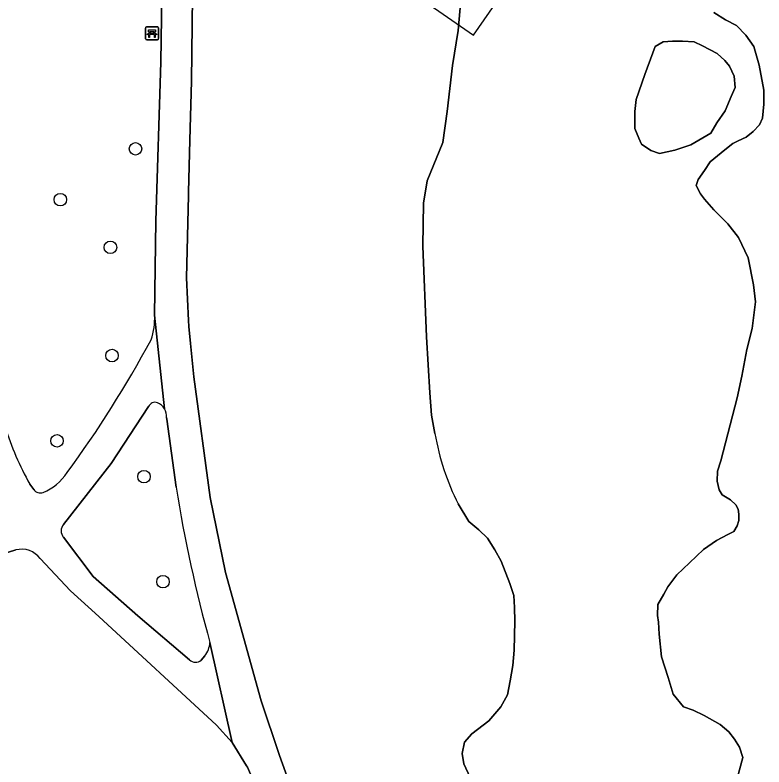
# Model space of a CAD drawing. Extents: x 160732 to 162107, y 387428 to 388479.
# Drawn here: x 160939.8 to 160998.4, y 388110.1 to 388168.9 of the extents above; entities that cross this region are included whole.
import ezdxf

# ---------------------------------------------------------------- set-up
doc = ezdxf.new("R2010")
doc.units = 0
for name, color, linetype in [('IMGEO_Bank', 7, 'Continuous'), ('IMGEO_Boom', 7, 'Continuous'), ('IMGEO_Groenvoorziening', 7, 'Continuous'), ('IMGEO_Meer_plas_ven_vijver', 7, 'Continuous'), ('IMGEO_Steiger', 7, 'Continuous'), ('IMGEO_Voetpad_gesloten', 7, 'Continuous')]:
    doc.layers.add(name, color=color, linetype=linetype)

msp = doc.modelspace()

# ---------------------------------------------------------------- linework, layer by layer
at = {"layer": 'IMGEO_Bank'}
for p, q in [((160950.034, 388167.005), (160950.034, 388167.846)), ((160950.034, 388167.846), (160950.034, 388167.005)), ((160950.109, 388167.93), (160950.95, 388167.93)), ((160950.95, 388167.93), (160950.109, 388167.93)), ((160950.343, 388167.436), (160950.343, 388167.542)), ((160950.387, 388167.542), (160950.387, 388167.436)), ((160950.675, 388167.548), (160950.393, 388167.548)), ((160950.393, 388167.43), (160950.675, 388167.43)), ((160950.681, 388167.436), (160950.681, 388167.542)), ((160950.725, 388167.542), (160950.725, 388167.436)), ((160951.034, 388167.855), (160951.034, 388167.014)), ((160951.034, 388167.014), (160951.034, 388167.855)), ((160950.959, 388166.93), (160950.118, 388166.93)), ((160950.118, 388166.93), (160950.959, 388166.93)), ((160950.731, 388167.328), (160950.338, 388167.328))]:
    msp.add_line(p, q, dxfattribs=at)
for points in [[(160950.281, 388167.328), (160950.139, 388167.328), (160950.251, 388167.43), (160950.337, 388167.43)], [(160950.337, 388167.548), (160950.251, 388167.548), (160950.251, 388167.709), (160950.814, 388167.709), (160950.814, 388167.548), (160950.731, 388167.548)], [(160950.731, 388167.43), (160950.814, 388167.43), (160950.926, 388167.328), (160950.787, 388167.328)], [(160950.331, 388167.321), (160950.331, 388167.114), (160950.288, 388167.114), (160950.288, 388167.321)], [(160950.781, 388167.321), (160950.781, 388167.114), (160950.737, 388167.114), (160950.737, 388167.321)]]:
    msp.add_lwpolyline(points, dxfattribs=at)
for centre, radius, start, end in [((160950.112, 388167.852), 0.0779, 92.4484, 184.28452), ((160950.112, 388167.852), 0.0779, 92.4484, 184.28452), ((160950.336, 388167.541), 0.00671, 2.89567, 87.10433), ((160950.336, 388167.437), 0.00671, 272.89567, 357.10433), ((160950.393, 388167.541), 0.00671, 92.89567, 177.10433), ((160950.393, 388167.437), 0.00671, 182.89567, 267.10433), ((160950.675, 388167.541), 0.00671, 2.89567, 87.10433), ((160950.675, 388167.437), 0.00671, 272.89567, 357.10433), ((160950.732, 388167.541), 0.00671, 92.89567, 177.10433), ((160950.732, 388167.437), 0.00671, 182.89567, 267.10433), ((160950.956, 388167.852), 0.0779, 2.4484, 94.28452), ((160950.956, 388167.852), 0.0779, 2.4484, 94.28452), ((160950.112, 388167.008), 0.0779, 182.4484, 274.28452), ((160950.112, 388167.008), 0.0779, 182.4484, 274.28452), ((160950.281, 388167.321), 0.00671, 2.89567, 87.10433), ((160950.338, 388167.321), 0.00671, 92.89567, 177.10433), ((160950.73, 388167.321), 0.00671, 2.89567, 87.10433), ((160950.787, 388167.321), 0.00671, 92.89567, 177.10433), ((160950.956, 388167.008), 0.0779, 272.4484, 4.28452), ((160950.956, 388167.008), 0.0779, 272.4484, 4.28452)]:
    msp.add_arc(centre, radius, start, end, dxfattribs=at)
at = {"layer": 'IMGEO_Boom'}
for centre in [(160949.243, 388158.397), (160943.376, 388154.429), (160947.285, 388150.695), (160947.412, 388142.237), (160943.115, 388135.569), (160949.904, 388132.771), (160951.389, 388124.558)]:
    msp.add_circle(centre, 0.489, dxfattribs=at)
at = {"layer": 'IMGEO_Groenvoorziening'}
for points in [[(160972.644, 388136.138), (160972.368, 388137.58), (160972.237, 388139.316), (160971.994, 388143.694), (160971.689, 388150.783), (160971.761, 388154.153), (160972.045, 388155.893), (160973.272, 388158.903), (160973.597, 388161.313), (160974.026, 388164.909), (160974.456, 388167.655), (160975.04, 388174.209), (160975.691, 388177.351), (160977.025, 388182.425), (160970.291, 388187.805), (160967.805, 388190.528), (160965.368, 388198.931), (160964.243, 388206.272), (160961.402, 388216.454), (160961.638, 388231.846), (160963.118, 388236.227), (160964.835, 388238.832), (160971.414, 388241.32)], [(160950.737, 388145.402), (160950.845, 388152.775), (160951.222, 388165.17), (160951.476, 388182.606)], [(160953.699, 388170.367), (160953.627, 388163.692), (160953.503, 388159.077), (160953.383, 388155.003), (160953.376, 388154.762), (160953.234, 388148.327), (160953.399, 388144.972), (160953.421, 388144.518), (160953.547, 388143.182), (160953.793, 388140.576), (160955.07, 388131.143), (160956.28, 388125.266), (160959.059, 388115.256), (160960.468, 388111.059), (160960.501, 388110.961), (160961.192, 388109.011)], [(160994.445, 388169.059), (160995.349, 388168.484), (160996.202, 388168.032), (160996.934, 388167.283), (160997.562, 388166.401), (160997.969, 388164.944), (160998.336, 388162.975), (160998.355, 388161.903), (160998.242, 388160.804), (160997.998, 388160.272), (160997.517, 388159.761), (160996.962, 388159.324), (160996.331, 388159.036), (160995.923, 388158.823), (160995.293, 388158.311), (160994.145, 388157.376), (160993.714, 388156.716), (160993.21, 388156.007), (160993.051, 388155.523), (160993.389, 388154.892), (160993.716, 388154.455), (160994.426, 388153.621), (160995.532, 388152.526), (160996.375, 388151.463), (160997.123, 388149.874), (160997.549, 388147.758), (160997.682, 388146.43), (160997.427, 388144.345), (160997.03, 388142.706), (160996.618, 388140.636), (160996.267, 388138.932), (160994.99, 388134.001), (160994.724, 388133.212), (160994.695, 388132.423), (160994.842, 388131.746), (160995.1, 388131.359), (160995.74, 388130.958), (160996.151, 388130.574), (160996.328, 388130.237), (160996.389, 388129.828), (160996.403, 388129.349), (160996.253, 388128.916), (160996.01, 388128.483), (160995.532, 388128.258), (160994.659, 388127.775), (160993.629, 388127.067), (160992.539, 388126.038), (160991.55, 388125.099), (160990.851, 388124.153), (160990.521, 388123.583), (160990.064, 388122.777), (160990.028, 388121.92), (160990.123, 388121.407), (160990.168, 388120.445), (160990.348, 388118.693), (160990.87, 388117.075), (160991.259, 388115.772), (160992.068, 388114.788), (160992.821, 388114.515), (160993.68, 388114.111), (160994.946, 388113.398), (160995.613, 388112.824), (160996.047, 388112.25), (160996.45, 388111.614), (160996.699, 388110.823), (160996.088, 388108.491)], [(160950.264, 388138.244), (160947.337, 388133.799), (160943.61, 388129.032)], [(160952.421, 388131.939), (160951.695, 388137.259), (160951.671, 388137.384)], [(160940.978, 388132.184), (160941.289, 388131.76)], [(160975.731, 388108.528), (160974.893, 388110.327), (160974.769, 388111.134), (160974.955, 388112.002), (160975.529, 388112.653), (160976.863, 388113.692), (160977.791, 388114.771), (160978.319, 388115.722), (160978.534, 388116.802), (160978.743, 388118.006), (160978.834, 388119.204), (160978.879, 388121.485), (160978.871, 388122.533), (160978.808, 388123.48), (160978.502, 388124.418), (160977.824, 388126.156), (160977.32, 388127.042), (160976.743, 388127.952), (160976.074, 388128.61), (160975.293, 388129.277), (160974.471, 388130.633)], [(160943.605, 388128.036), (160945.944, 388124.964), (160949.421, 388121.879), (160953.463, 388118.457)], [(160939.897, 388127.039), (160923.138, 388121.709), (160916.489, 388119.074), (160912.281, 388117.292), (160910.105, 388116.166), (160904.305, 388112.726)], [(160956.799, 388111.975), (160955.573, 388113.344), (160946.373, 388121.825), (160944.156, 388123.834), (160941.799, 388126.367)], [(160954.384, 388118.435), (160954.674, 388118.763)], [(160939.231, 388106.069), (160941.336, 388105.438), (160943.672, 388103.959), (160945.684, 388102.355), (160947.518, 388100.549), (160949.153, 388098.562), (160950.571, 388096.414), (160951.757, 388094.13), (160955.864, 388088.097), (160948.804, 388081.205), (160967.641, 388074.087), (160970.848, 388073.003), (160968.508, 388081.537), (160966.473, 388087.773), (160963.891, 388095.005), (160959.55, 388106.409), (160957.984, 388110.063), (160957.926, 388110.173), (160956.799, 388111.975)]]:
    msp.add_lwpolyline(points, dxfattribs=at)
msp.add_lwpolyline([(160989.664, 388165.893), (160989.04, 388164.21), (160988.374, 388162.264), (160988.269, 388161.325), (160988.254, 388159.994), (160988.584, 388159.242), (160988.78, 388158.766), (160989.508, 388158.257), (160990.198, 388158.031), (160991.381, 388158.302), (160992.634, 388158.715), (160994.202, 388159.625), (160994.676, 388160.423), (160995.325, 388161.363), (160995.796, 388162.479), (160996.093, 388163.205), (160996.035, 388164.071), (160995.66, 388164.864), (160995.287, 388165.304), (160994.701, 388165.849), (160993.548, 388166.462), (160992.893, 388166.759), (160991.991, 388166.807), (160991.196, 388166.821), (160990.471, 388166.764), (160989.855, 388166.39)], close=True, dxfattribs=at)
for centre, radius, start, end in [((160945.837, 388145.13), 4.908, 340.35846, 3.18105), ((160874.071, 388184.426), 86.67, 323.67462, 331.80769), ((160950.786, 388138.013), 0.57, 71.05746, 156.15877), ((160950.454, 388137.447), 1.221, 30.9963, 64.92165), ((160950.45, 388137.45), 1.222, 356.92766, 30.8329), ((160962.285, 388144.017), 24.372, 197.55059, 209.04692), ((160991.772, 388139.431), 19.41, 189.76685, 206.9531), ((160940.483, 388135.309), 4.076, 292.25034, 326.92592), ((160941.802, 388132.125), 0.63, 215.46967, 290.861), ((161060.499, 388149.096), 109.431, 189.02048, 195.53217), ((160944.237, 388128.531), 0.803, 141.35717, 218.06758), ((160940.35, 388125.295), 1.802, 36.50706, 104.57506), ((160953.005, 388119.984), 2.068, 323.81466, 354.70793), ((160953.935, 388118.94), 0.676, 225.64625, 311.61701)]:
    msp.add_arc(centre, radius, start, end, dxfattribs=at)
at = {"layer": 'IMGEO_Meer_plas_ven_vijver'}
for points in [[(160975.04, 388174.209), (160974.456, 388167.655), (160974.026, 388164.909), (160973.597, 388161.313), (160973.272, 388158.903), (160972.045, 388155.893), (160971.761, 388154.153), (160971.689, 388150.783), (160971.994, 388143.694), (160972.237, 388139.316), (160972.368, 388137.58), (160972.644, 388136.138)], [(160996.088, 388108.491), (160996.699, 388110.823), (160996.45, 388111.614), (160996.047, 388112.25), (160995.613, 388112.824), (160994.946, 388113.398), (160993.68, 388114.111), (160992.821, 388114.515), (160992.068, 388114.788), (160991.259, 388115.772), (160990.87, 388117.075), (160990.348, 388118.693), (160990.168, 388120.445), (160990.123, 388121.407), (160990.028, 388121.92), (160990.064, 388122.777), (160990.521, 388123.583), (160990.851, 388124.153), (160991.55, 388125.099), (160992.539, 388126.038), (160993.629, 388127.067), (160994.659, 388127.775), (160995.532, 388128.258), (160996.01, 388128.483), (160996.253, 388128.916), (160996.403, 388129.349), (160996.389, 388129.828), (160996.328, 388130.237), (160996.151, 388130.574), (160995.74, 388130.958), (160995.1, 388131.359), (160994.842, 388131.746), (160994.695, 388132.423), (160994.724, 388133.212), (160994.99, 388134.001), (160996.267, 388138.932), (160996.618, 388140.636), (160997.03, 388142.706), (160997.427, 388144.345), (160997.682, 388146.43), (160997.549, 388147.758), (160997.123, 388149.874), (160996.375, 388151.463), (160995.532, 388152.526), (160994.426, 388153.621), (160993.716, 388154.455), (160993.389, 388154.892), (160993.051, 388155.523), (160993.21, 388156.007), (160993.714, 388156.716), (160994.145, 388157.376), (160995.293, 388158.311), (160995.923, 388158.823), (160996.331, 388159.036), (160996.962, 388159.324), (160997.517, 388159.761), (160997.998, 388160.272), (160998.242, 388160.804), (160998.355, 388161.903), (160998.336, 388162.975), (160997.969, 388164.944), (160997.562, 388166.401), (160996.934, 388167.283), (160996.202, 388168.032), (160995.349, 388168.484), (160994.445, 388169.059)], [(160974.471, 388130.633), (160975.293, 388129.277), (160976.074, 388128.61), (160976.743, 388127.952), (160977.32, 388127.042), (160977.824, 388126.156), (160978.502, 388124.418), (160978.808, 388123.48), (160978.871, 388122.533), (160978.879, 388121.485), (160978.834, 388119.204), (160978.743, 388118.006), (160978.534, 388116.802), (160978.319, 388115.722), (160977.791, 388114.771), (160976.863, 388113.692), (160975.529, 388112.653), (160974.955, 388112.002), (160974.769, 388111.134), (160974.893, 388110.327), (160975.731, 388108.528)]]:
    msp.add_lwpolyline(points, dxfattribs=at)
msp.add_lwpolyline([(160989.664, 388165.893), (160989.855, 388166.39), (160990.471, 388166.764), (160991.196, 388166.821), (160991.991, 388166.807), (160992.893, 388166.759), (160993.548, 388166.462), (160994.701, 388165.849), (160995.287, 388165.304), (160995.66, 388164.864), (160996.035, 388164.071), (160996.093, 388163.205), (160995.796, 388162.479), (160995.325, 388161.363), (160994.676, 388160.423), (160994.202, 388159.625), (160992.634, 388158.715), (160991.381, 388158.302), (160990.198, 388158.031), (160989.508, 388158.257), (160988.78, 388158.766), (160988.584, 388159.242), (160988.254, 388159.994), (160988.269, 388161.325), (160988.374, 388162.264), (160989.04, 388164.21)], close=True, dxfattribs=at)
msp.add_arc((160991.772, 388139.431), 19.41, 189.76685, 206.9531, dxfattribs=at)
at = {"layer": 'IMGEO_Steiger'}
msp.add_lwpolyline([(160967.229, 388177.799), (160967.06, 388177.913), (160958.509, 388183.678), (160955.907, 388185.432), (160954.213, 388182.943), (160963.978, 388176.319), (160968.316, 388173.377), (160971.191, 388171.489), (160971.743, 388171.126), (160971.492, 388170.762), (160971.213, 388170.356), (160971.845, 388169.921), (160973.636, 388168.687), (160975.669, 388167.287), (160978.579, 388171.513), (160974.152, 388174.579), (160973.45, 388173.605), (160969.613, 388176.192)], close=True, dxfattribs=at)
at = {"layer": 'IMGEO_Voetpad_gesloten'}
for points in [[(160955.103, 388244.24), (160955.1, 388244.292), (160955.505, 388249.867), (160955.621, 388253.402), (160955.868, 388261.548), (160956.473, 388283.577), (160956.803, 388295.605), (160957.054, 388317.687), (160954.603, 388317.689), (160954.361, 388295.775), (160954.036, 388283.206), (160953.466, 388261.176), (160953.2, 388254.071), (160953.047, 388250), (160953.036, 388249.694), (160952.373, 388217.534), (160952.36, 388216.907), (160951.985, 388202.453), (160951.653, 388191.791), (160951.476, 388182.606), (160951.222, 388165.17), (160950.845, 388152.775), (160950.737, 388145.402), (160951.5, 388138.076)], [(160961.192, 388109.011), (160960.501, 388110.961), (160960.468, 388111.059), (160959.059, 388115.256), (160956.28, 388125.266), (160955.07, 388131.143), (160953.793, 388140.576), (160953.547, 388143.182), (160953.421, 388144.518), (160953.399, 388144.972), (160953.234, 388148.327), (160953.376, 388154.762), (160953.383, 388155.003), (160953.503, 388159.077), (160953.627, 388163.692), (160953.699, 388170.367)], [(160951.5, 388138.076), (160950.737, 388145.402)], [(160943.61, 388129.032), (160947.337, 388133.799), (160950.264, 388138.244)], [(160951.671, 388137.384), (160951.695, 388137.259), (160952.421, 388131.939)], [(160941.289, 388131.76), (160940.978, 388132.184)], [(160938.525, 388129.19), (160935.651, 388127.993), (160931.817, 388126.905), (160922.39, 388123.832), (160923.138, 388121.709), (160939.897, 388127.039)], [(160953.463, 388118.457), (160949.421, 388121.879), (160945.944, 388124.964), (160943.605, 388128.036)], [(160941.799, 388126.367), (160944.156, 388123.834), (160946.373, 388121.825), (160955.573, 388113.344), (160956.799, 388111.975), (160955.064, 388119.793)], [(160955.064, 388119.793), (160956.799, 388111.975), (160957.926, 388110.173), (160957.984, 388110.063), (160959.55, 388106.409), (160963.891, 388095.005), (160966.473, 388087.773), (160968.508, 388081.537), (160970.848, 388073.003), (160970.111, 388071.972), (160969.234, 388071.829), (160965.107, 388073.14), (160964.575, 388073.351), (160963.848, 388071.404), (160964.293, 388071.234), (160969.417, 388069.073), (160970.882, 388068.343), (160971.492, 388067.74), (160971.774, 388066.755), (160972.2, 388062.064), (160972.695, 388061.474)], [(160954.674, 388118.763), (160954.384, 388118.435)]]:
    msp.add_lwpolyline(points, dxfattribs=at)
for centre, radius, start, end in [((160945.837, 388145.13), 4.908, 340.35846, 3.18105), ((160874.071, 388184.426), 86.67, 323.67462, 331.80769), ((160950.786, 388138.013), 0.57, 71.05746, 156.15877), ((160950.454, 388137.447), 1.221, 30.9963, 64.92165), ((160950.45, 388137.45), 1.222, 356.92766, 30.8329), ((160962.285, 388144.017), 24.372, 197.55059, 209.04692), ((160940.483, 388135.309), 4.076, 292.25034, 326.92592), ((160941.802, 388132.125), 0.63, 215.46967, 290.861), ((161060.499, 388149.096), 109.431, 189.02048, 195.53217), ((160944.237, 388128.531), 0.803, 141.35717, 218.06758), ((160940.35, 388125.295), 1.802, 36.50706, 104.57506), ((160953.005, 388119.984), 2.068, 323.81466, 354.70793), ((160953.935, 388118.94), 0.676, 225.64625, 311.61701)]:
    msp.add_arc(centre, radius, start, end, dxfattribs=at)

doc.saveas('drawing.dxf')
